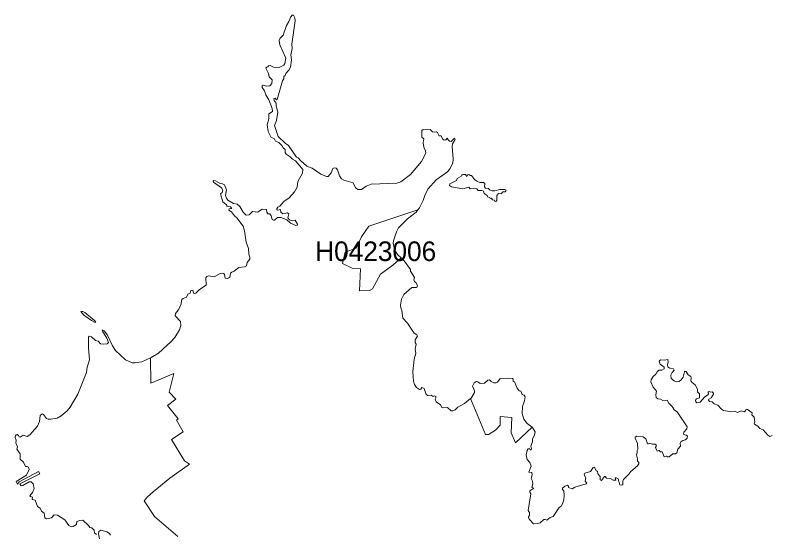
# Model space of a CAD drawing. Extents: x 369010 to 739155, y 6377141 to 6616555.
# Drawn here: x 594182 to 598036, y 6613909 to 6616555 of the extents above; entities that cross this region are included whole.
import ezdxf
from ezdxf.enums import TextEntityAlignment as Align

# ---------------------------------------------------------------- set-up
doc = ezdxf.new("R2010")
doc.units = 0
doc.header["$LTSCALE"] = 40
doc.layers.add('1', color=7, linetype='Continuous', lineweight=13)
doc.layers.add('2', color=7, linetype='Continuous')

msp = doc.modelspace()

# ---------------------------------------------------------------- linework, layer by layer
at = {"layer": '1'}
for points in [[(596369.5, 6615917.41), (596361.72, 6615924.36), (596354.28, 6615938.76), (596345.17, 6615940.09), (596336.57, 6615956.47), (596330.94, 6615960.61), (596323, 6615958.46), (596309.92, 6615960.44), (596298.33, 6615971.37), (596284.6, 6615969.71), (596262.26, 6615972.19), (596255.63, 6615966.73), (596256.63, 6615933.13), (596266.89, 6615923.53), (596262.59, 6615903.18), (596265.9, 6615881.5), (596275, 6615862.46), (596276.98, 6615850.55), (596253.98, 6615809.17), (596198.04, 6615742.97), (596149.71, 6615704.24), (596128.03, 6615698.28), (595997.78, 6615692.66), (595972.13, 6615682.4), (595947.8, 6615665.68), (595931.25, 6615666.34), (595918.17, 6615674.62), (595906.26, 6615699.61), (595858.26, 6615713.68), (595846.34, 6615720.63), (595835.59, 6615734.86), (595825.99, 6615765.31), (595818.54, 6615774.91), (595809.6, 6615776.24), (595802.65, 6615772.6), (595794.38, 6615750.25), (595778.98, 6615732.87), (595770.05, 6615732.54), (595740.42, 6615744.62), (595696.4, 6615774.25), (595670.41, 6615785.17), (595637.15, 6615813.14), (595625.4, 6615827.21), (595616.46, 6615831.51), (595575.41, 6615890.1), (595558.53, 6615902.18), (595524.11, 6615935.78), (595504.58, 6615992.05), (595514.51, 6616018.37), (595521.46, 6616061.07), (595513.18, 6616092.68), (595512.85, 6616106.42), (595502.26, 6616118.99), (595500.77, 6616129.26), (595507.89, 6616131.08), (595514.18, 6616123.63), (595518.81, 6616124.29), (595544.8, 6616220.95), (595553.07, 6616230.54), (595551.75, 6616242.96), (595559.53, 6616247.59), (595561.84, 6616257.19), (595578.06, 6616274.24), (595586.83, 6616290.13), (595590.81, 6616326.87), (595588.82, 6616353.18), (595595.11, 6616385.46), (595593.45, 6616407.14), (595610.17, 6616525.64), (595608.51, 6616541.36), (595601.4, 6616555.43), (595595.11, 6616555.1), (595587.83, 6616547.32), (595578.39, 6616522.66), (595565.15, 6616501.81), (595549.43, 6616452.49), (595533.87, 6616437.42), (595529.24, 6616425.51), (595531.89, 6616404.49), (595562.5, 6616336.14), (595557.54, 6616308.5), (595551.75, 6616300.88), (595529.24, 6616288.47), (595499.12, 6616290.62), (595482.57, 6616297.57), (595474.46, 6616296.91), (595470.48, 6616291.62), (595463.53, 6616290.46), (595460.88, 6616284.5), (595473.46, 6616257.85), (595476.94, 6616240.31), (595493.16, 6616225.58), (595491.83, 6616207.21), (595480.58, 6616194.3), (595463.53, 6616193.31), (595447.15, 6616198.27), (595441.19, 6616194.63), (595441.85, 6616186.69), (595454.26, 6616169.64), (595459.89, 6616148.62)], [(595459.89, 6616148.62), (595475.28, 6616123.96), (595493.32, 6616078.12), (595494.48, 6616064.38), (595476.28, 6616051.63), (595475.28, 6616025.49), (595468.17, 6615995.36), (595473.13, 6615962.43), (595487.86, 6615931.48), (595502.59, 6615925.52), (595509.54, 6615913.11), (595526.42, 6615905.83), (595542.48, 6615890.43), (595549.43, 6615878.19), (595558.53, 6615869.58), (595559.69, 6615855.18), (595563.5, 6615846.58), (595584.19, 6615833), (595596.43, 6615820.26), (595612.49, 6615811.16), (595649.06, 6615766.97), (595647.74, 6615748.27), (595624.4, 6615706.23), (595620.76, 6615678.26), (595606.36, 6615654.59), (595579.05, 6615623.31), (595552.08, 6615604.11), (595531.39, 6615580.61), (595521.79, 6615575.48), (595515.83, 6615567.7), (595517.16, 6615561.58), (595522.12, 6615559.76), (595534.53, 6615563.4), (595537.84, 6615549.99), (595547.44, 6615542.38), (595569.79, 6615547.34), (595577.07, 6615542.38), (595572.43, 6615521.03), (595581.37, 6615510.77), (595590.14, 6615507.79), (595609.84, 6615508.45), (595622.42, 6615489.42), (595621.42, 6615484.12), (595614.14, 6615481.8), (595585.84, 6615493.72), (595568.13, 6615510.77), (595538.51, 6615523.02), (595520.8, 6615522.68), (595505.57, 6615509.11), (595499.94, 6615508.62), (595492.83, 6615512.09), (595487.53, 6615531.46), (595481.24, 6615540.72), (595471.15, 6615542.38), (595466.02, 6615549.5), (595463.53, 6615564.23), (595441.19, 6615565.38), (595420.17, 6615550.82), (595392.86, 6615554.13), (595375.15, 6615536.92), (595359.76, 6615534.93), (595345.03, 6615550.82), (595327.65, 6615579.78), (595314.25, 6615591.04), (595295.38, 6615593.69), (595266.75, 6615611.73), (595259.14, 6615621.49), (595255.33, 6615634.73), (595260.62, 6615663.69), (595249.04, 6615689.68), (595238.78, 6615694.97), (595227.69, 6615695.64), (595203.03, 6615710.03), (595195.75, 6615711.03), (595192.11, 6615708.54), (595193.93, 6615703.58), (595233.98, 6615673.95), (595240.76, 6615662.37), (595237.45, 6615650.29), (595229.18, 6615644), (595242.09, 6615602.13), (595257.81, 6615589.38), (595263.44, 6615580.44), (595279.82, 6615576.8), (595286.94, 6615569.03), (595272.71, 6615567.04), (595272.04, 6615560.42), (595285.29, 6615551.81), (595301.17, 6615531.12), (595313.26, 6615521.69), (595344.37, 6615478.83), (595351.65, 6615455.16), (595360.26, 6615396.57), (595372.01, 6615365.12), (595373.83, 6615336.33), (595379.29, 6615320.27), (595378.13, 6615310.34), (595365.39, 6615292.63), (595362.24, 6615275.92), (595351.32, 6615270.95)], [(596819.51, 6614378.22), (596820.83, 6614392.62), (596831.26, 6614414.3), (596833.24, 6614428.87), (596819.84, 6614451.87), (596819.01, 6614452.37), (596734.44, 6614372.43), (596711.1, 6614424.23), (596715.07, 6614501.86), (596655.49, 6614506.99), (596655.49, 6614462.96), (596631, 6614437.14), (596596.08, 6614416.46), (596580.52, 6614415.13), (596504.88, 6614599.17), (596472.78, 6614573.19), (596439.68, 6614555.98), (596426.6, 6614542.4), (596414.19, 6614536.11), (596406.24, 6614536.78), (596386.55, 6614554.15), (596360.56, 6614552.17), (596351.96, 6614566.4), (596328.95, 6614582.79), (596323.66, 6614595.37), (596327.3, 6614602.81), (596326.64, 6614610.43), (596321.34, 6614612.41), (596313.89, 6614610.09), (596302.97, 6614615.72), (596286.25, 6614614.07), (596277.48, 6614620.52), (596267.55, 6614650.64), (596255.97, 6614654.78), (596251.5, 6614647.17), (596244.55, 6614644.52), (596229.49, 6614656.27), (596218.4, 6614671), (596212.93, 6614688.05), (596210.95, 6614735.38), (596217.07, 6614800.59), (596225.35, 6614829.55), (596222.37, 6614850.57), (596226.67, 6614875.89), (596222.04, 6614885.49), (596221.38, 6614898.24), (596233.29, 6614917.6), (596230.97, 6614923.56), (596216.41, 6614932.83), (596182.32, 6614984.13), (596159.81, 6615008.63), (596154.68, 6615049.18), (596148.72, 6615061.76), (596147.06, 6615075.49), (596152.36, 6615106.44), (596164.77, 6615130.11), (596204.33, 6615165.69), (596227.66, 6615166.02), (596232.3, 6615169.33), (596233.62, 6615175.29), (596226.01, 6615191.35), (596218.07, 6615195.65), (596215.58, 6615204.59), (596218.56, 6615216.5), (596197.71, 6615249.6), (596198.04, 6615257.22), (596165.77, 6615302.56), (596150.21, 6615317.29), (596108.67, 6615279.56), (596045.28, 6615234.38), (596003.9, 6615158.08), (595989.67, 6615150.3), (595938.03, 6615148.98), (595943.16, 6615260.19), (595900.96, 6615264), (595851.81, 6615288.66), (595864.71, 6615346.75), (595921.65, 6615366.28), (595948.79, 6615423.88), (595985.04, 6615478.33), (596236.27, 6615562.07), (596244.05, 6615572.34), (596262.92, 6615608.75), (596271.19, 6615635.23), (596286.58, 6615667.33), (596328.62, 6615714.67), (596386.88, 6615756.38), (596399.13, 6615770.94), (596413.86, 6615799.9), (596415.18, 6615821.58), (596409.88, 6615885.47), (596412.2, 6615899.21), (596425.44, 6615920.89), (596422.46, 6615927.51), (596405.58, 6615910.79), (596397.64, 6615912.28), (596389.86, 6615918.4), (596385.22, 6615927.18), (596378.27, 6615918.4), (596369.5, 6615917.41)], [(595351.32, 6615270.95), (595322.69, 6615267.97), (595299.68, 6615248.61), (595286.61, 6615243.81), (595280.65, 6615238.35), (595276.68, 6615216.34), (595263.94, 6615212.2), (595252.35, 6615213.03), (595250.03, 6615231.89), (595246.06, 6615236.86), (595237.62, 6615239.01), (595224.05, 6615235.7), (595196.74, 6615220.31), (595170.09, 6615225.27), (595160.5, 6615222.29), (595155.03, 6615214.35), (595156.36, 6615178.27), (595121.44, 6615155.43), (595102.9, 6615137.06), (595097.11, 6615134.91), (595091.48, 6615137.39), (595088.5, 6615151.62), (595078.07, 6615149.64), (595074.93, 6615137.56), (595063.51, 6615132.43), (595055.57, 6615117.03), (595039.18, 6615110.41), (595032.23, 6615104.12), (595026.27, 6615075), (595013.69, 6615050.17), (595000.62, 6615032.79), (594998.14, 6615021.87), (595025.94, 6614991.42), (595027.93, 6614971.56), (595019.82, 6614950.21), (594995.82, 6614910.82), (594975.96, 6614888.8), (594912.9, 6614831.54), (594876.66, 6614807.87), (594873.18, 6614806.22), (594874.67, 6614676.96), (594991.18, 6614727.6), (594967.35, 6614632.11), (595001.78, 6614596.19), (594959.24, 6614564.42), (595013.69, 6614495.4), (595005.75, 6614488.78), (595038.52, 6614429.03), (594978.77, 6614389.97), (595044.97, 6614281.4), (595071.12, 6614264.03), (594970.17, 6614192.36), (594885.59, 6614124.01), (594856.3, 6614098.03), (594839.75, 6614078.17), (594892.88, 6613996.74), (595011.21, 6613895.78)], [(594693.44, 6614844.95), (594677.89, 6614868.28), (594652.4, 6614923.23), (594636.34, 6614943.92), (594626.58, 6614950.37), (594628.07, 6614943.09), (594650.58, 6614906.68), (594658.19, 6614884.5), (594651.4, 6614878.21), (594635.02, 6614876.23), (594617.31, 6614878.54), (594606.39, 6614892.61), (594591.82, 6614895.92), (594572.13, 6614914.79), (594559.55, 6614917.93), (594556.57, 6614911.81), (594556.9, 6614860.01), (594562.2, 6614795.96), (594549.62, 6614759.05), (594545.48, 6614732.73), (594502.29, 6614622.34), (594462.23, 6614555.15), (594447.5, 6614536.78)], [(595011.21, 6613895.78), (594892.88, 6613996.74), (594839.75, 6614078.17), (594856.3, 6614098.03), (594885.59, 6614124.01), (594970.17, 6614192.36), (595071.12, 6614264.03), (595044.97, 6614281.4), (594978.77, 6614389.97), (595038.52, 6614429.03), (595005.75, 6614488.78), (595013.69, 6614495.4), (594959.24, 6614564.42), (595001.78, 6614596.19), (594967.35, 6614632.11), (594991.18, 6614727.6), (594874.67, 6614676.96), (594873.18, 6614806.22), (594828, 6614785.69), (594793.74, 6614780.56), (594778.35, 6614782.05), (594745.41, 6614795.96), (594693.44, 6614844.95)], [(597719.19, 6614596.69), (597731.6, 6614602.81), (597744.18, 6614620.69), (597742.85, 6614627.47), (597735.9, 6614632.77), (597727.3, 6614631.78), (597721.17, 6614635.91), (597715.71, 6614631.44), (597717.37, 6614624), (597714.55, 6614617.71), (597697.67, 6614606.78), (597674.67, 6614580.14), (597658.28, 6614576.83), (597652.99, 6614582.12), (597651, 6614591.06), (597656.96, 6614597.85), (597672.02, 6614603.47), (597672.02, 6614624), (597662.58, 6614634.09), (597661.92, 6614646.01), (597651, 6614666.7), (597633.95, 6614680.43), (597628.33, 6614689.37), (597629.65, 6614705.09), (597627.33, 6614712.05), (597614.59, 6614719.99), (597603.67, 6614737.37), (597599.53, 6614738.2), (597595.72, 6614734.72), (597588.11, 6614707.74), (597577.85, 6614694.34), (597568.74, 6614686.39), (597555.17, 6614683.91), (597543.09, 6614689.04), (597528.03, 6614701.95), (597526.04, 6614717.67), (597532.99, 6614732.73), (597542.43, 6614744.32), (597539.45, 6614751.6), (597520.09, 6614754.25), (597510.49, 6614761.37), (597508.83, 6614771.63), (597512.47, 6614787.02), (597509.82, 6614797.94), (597491.78, 6614794.63), (597473.41, 6614795.96), (597466.46, 6614790.66), (597471.43, 6614775.27), (597492.12, 6614759.88), (597491.45, 6614751.6), (597480.03, 6614743.66), (597463.98, 6614744.15), (597455.37, 6614735.71), (597450.08, 6614724.29), (597436.51, 6614712.05), (597426.08, 6614695.33), (597423.43, 6614683.74), (597434.85, 6614657.76), (597453.39, 6614636.08), (597449.75, 6614618.37), (597451.73, 6614604.8), (597459.51, 6614597.35), (597473.41, 6614596.69), (597484.83, 6614588.74), (597507.01, 6614590.4), (597515.78, 6614574.84), (597532.33, 6614558.79), (597543.75, 6614540.75), (597557.32, 6614531.15), (597608.63, 6614454.52), (597607.31, 6614444.59), (597592.58, 6614428.21), (597590.09, 6614417.94), (597597.38, 6614413.81), (597604.49, 6614412.48), (597609.95, 6614406.53), (597609.29, 6614397.26), (597600.35, 6614387.99), (597586.29, 6614384.84), (597576.03, 6614378.22), (597573.71, 6614371.6), (597575.03, 6614355.88), (597561.79, 6614340.65), (597556.66, 6614322.95), (597549.71, 6614316.99), (597535.31, 6614316.99), (597516.78, 6614302.59), (597508.5, 6614301.43), (597503.04, 6614304.57), (597491.45, 6614302.26), (597481.03, 6614327.91), (597472.42, 6614327.91), (597465.8, 6614334.37), (597455.37, 6614331.22), (597446.77, 6614348.93), (597451.73, 6614355.38), (597450.74, 6614362.67), (597446.27, 6614366.31), (597431.38, 6614366.31), (597418.47, 6614371.27)], [(598043.08, 6614410.5), (598031.33, 6614405.37), (598020.4, 6614412.48), (597997.07, 6614438.8), (597979.03, 6614446.58), (597969.43, 6614457.5), (597952.05, 6614468.26), (597950.23, 6614472.4), (597954.53, 6614480.34), (597950.4, 6614504.5), (597939.14, 6614515.76), (597940.47, 6614526.85), (597917.46, 6614544.06), (597910.18, 6614544.89), (597907.2, 6614535.78), (597900.08, 6614531.15), (597883.86, 6614536.78), (597866.15, 6614528.83), (597851.26, 6614534.63), (597835.7, 6614530.82), (597794.33, 6614537.77), (597783.57, 6614544.39), (597764.87, 6614566.07), (597746.99, 6614573.02), (597736.4, 6614582.62), (597723.66, 6614584.11), (597717.2, 6614590.4), (597719.19, 6614596.69)], [(594447.5, 6614536.78), (594416.55, 6614510.63), (594396.36, 6614499.87), (594364.92, 6614493.25), (594350.68, 6614493.25), (594341.42, 6614496.72), (594327.51, 6614517.08), (594319.24, 6614520.72), (594308.98, 6614513.28), (594306.66, 6614481.5), (594296.07, 6614457.5), (594256.68, 6614413.97), (594244.1, 6614406.19), (594222.42, 6614411.82), (594207.85, 6614402.55), (594203.39, 6614403.21), (594199.08, 6614411.49), (594193.12, 6614415.3), (594187, 6614414.63), (594183.52, 6614409.17), (594182.04, 6614400.9), (594187.33, 6614387.33), (594186.5, 6614373.59), (594194.45, 6614353.23), (594190.31, 6614340.32), (594208.52, 6614316.82), (594207.85, 6614290.67), (594224.07, 6614274.95), (594234.83, 6614252.94), (594244.26, 6614252.94), (594250.22, 6614249.46), (594253.7, 6614238.04), (594240.79, 6614208.09), (594187.17, 6614175.65), (594193.46, 6614162.41), (594202.39, 6614173.99), (594301.86, 6614227.45), (594307.98, 6614215.7), (594206.2, 6614163.73), (594212.49, 6614154.46), (594220.76, 6614154.79), (594254.36, 6614173.99), (594264.13, 6614173.99), (594274.39, 6614164.39), (594279.02, 6614140.73), (594270.08, 6614120.37), (594256.35, 6614103.16), (594259.82, 6614099.18), (594270.08, 6614096.7), (594269.09, 6614084.12), (594284.32, 6614080.15), (594296.07, 6614048.54), (594308.98, 6614040.1), (594315.76, 6614024.21), (594330.33, 6614015.11), (594332.98, 6613990.94), (594342.74, 6613986.14), (594368.39, 6613990.12), (594380.64, 6614006.17), (594398.68, 6614004.18), (594435.59, 6613981.18), (594456.61, 6613951.22), (594468.19, 6613944.93), (594478.62, 6613945.93), (594494.84, 6613956.85), (594497.32, 6613971.25), (594512.88, 6613977.21), (594527.28, 6613977.87), (594555.58, 6613952.22), (594563.52, 6613940.63), (594573.12, 6613938.98), (594585.2, 6613927.23), (594586.53, 6613913.99), (594597.78, 6613905.21)], [(597418.47, 6614371.27), (597412.51, 6614367.3), (597406.55, 6614368.62), (597398.77, 6614394.28), (597384.54, 6614404.54), (597352.26, 6614406.53), (597344.15, 6614402.22), (597343.49, 6614397.59), (597356.24, 6614369.29), (597358.22, 6614340.65), (597354.25, 6614334.86), (597354.58, 6614321.62), (597349.95, 6614311.69), (597356.57, 6614291.33), (597355.24, 6614279.58), (597361.86, 6614272.3), (597361.86, 6614265.68), (597356.57, 6614256.74), (597321.48, 6614226.62), (597311.05, 6614213.88), (597285.07, 6614185.91), (597281.26, 6614177.8), (597281.26, 6614160.75), (597276.63, 6614157.11), (597265.87, 6614158.77), (597256.6, 6614189.71), (597247.33, 6614195.51), (597242.04, 6614193.85), (597246.01, 6614182.76), (597232.27, 6614182.43), (597215.56, 6614192.03), (597198.35, 6614192.36), (597190.9, 6614201.96), (597187.26, 6614201.63), (597172.69, 6614181.44), (597166.24, 6614185.08), (597166.07, 6614200.64), (597153.99, 6614214.37), (597151.34, 6614228.77), (597145.38, 6614231.09), (597136.61, 6614248.97), (597129, 6614247.97), (597116.42, 6614226.62), (597087.79, 6614218.18), (597083.32, 6614210.4), (597091.76, 6614195.01), (597089.44, 6614177.8), (597096.73, 6614167.04), (597093.58, 6614163.57), (597036.65, 6614147.51), (597022.25, 6614137.91), (597004.38, 6614145.19), (597003.22, 6614152.97), (596999.41, 6614156.45), (596985.84, 6614152.81), (596973.76, 6614142.71), (596973.09, 6614135.76), (596980.71, 6614128.15), (596981.7, 6614106.63), (596979.71, 6614082.14), (596973.26, 6614062.44), (596965.81, 6614050.53), (596956.54, 6614043.24), (596925.76, 6613996.57), (596910.87, 6613991.94), (596893.82, 6613978.86), (596884.55, 6613982.83), (596877.93, 6613981.51), (596858.9, 6613965.29), (596845.82, 6613961.15), (596826.29, 6613960.49), (596806.27, 6613980.19), (596801.63, 6613986.81), (596800.47, 6613996.24), (596804.94, 6614003.19), (596805.77, 6614017.09), (596797.83, 6614027.69), (596811.07, 6614112.59), (596805.94, 6614122.35), (596807.26, 6614128.48), (596826.79, 6614142.71), (596817.52, 6614146.19), (596822.32, 6614163.73), (596820.17, 6614178.13), (596813.38, 6614191.7), (596817.85, 6614209.24), (596817.02, 6614221.16), (596802.29, 6614223.81), (596813.22, 6614253.93), (596805.94, 6614272.3), (596792.53, 6614287.69), (596788.56, 6614311.69), (596793.36, 6614334.2), (596798.65, 6614343.3), (596804.45, 6614344.96), (596808.58, 6614338.34), (596811.89, 6614338.01), (596814.54, 6614341.98), (596811.56, 6614356.54), (596819.51, 6614378.22)], [(594612.84, 6613883.53), (594606.55, 6613909.19), (594609.2, 6613920.61), (594618.8, 6613927.56), (594650.08, 6613919.94), (594663.32, 6613909.85), (594667.79, 6613902.07)]]:
    msp.add_lwpolyline(points, dxfattribs=at)
for points in [[(596399.46, 6615693.98), (596396.98, 6615686.37), (596408.06, 6615679.91), (596465.83, 6615669.49), (596495.95, 6615677.6), (596502.4, 6615668.49), (596521.6, 6615672.8), (596536.33, 6615668.49), (596542.95, 6615660.55), (596561.65, 6615660.22), (596569.93, 6615656.74), (596573.57, 6615645.82), (596588.79, 6615635.06), (596590.12, 6615629.1), (596602.53, 6615624.3), (596604.35, 6615619.01), (596611.14, 6615621.66), (596616.1, 6615612.55), (596626.36, 6615611.73), (596628.18, 6615606.76), (596633.81, 6615604.77), (596639.11, 6615610.24), (596639.11, 6615635.39), (596646.39, 6615645.49), (596660.46, 6615643.83), (596668.24, 6615653.27), (596681.64, 6615654.09), (596685.45, 6615662.53), (596679.33, 6615665.51), (596653.67, 6615666.18), (596629.01, 6615658.07), (596615.44, 6615658.4), (596601.54, 6615664.69), (596596.74, 6615670.98), (596581.51, 6615672.3), (596575.06, 6615680.08), (596576.71, 6615696.63), (596570.26, 6615701.92), (596551.72, 6615700.93), (596536.16, 6615707.88), (596524.41, 6615716.65), (596509.35, 6615736.68), (596502.24, 6615736.68), (596495.28, 6615741.48), (596489.66, 6615740.49), (596485.35, 6615732.71), (596478.73, 6615741.81), (596468.31, 6615742.14), (596460.69, 6615740.16), (596459.87, 6615735.03), (596435.7, 6615721.45), (596432.23, 6615712.02)], [(596236.27, 6615562.07), (595985.04, 6615478.33), (595948.79, 6615423.88), (595921.65, 6615366.28), (595864.71, 6615346.75), (595851.81, 6615288.66), (595900.96, 6615264), (595943.16, 6615260.19), (595938.03, 6615148.98), (595989.67, 6615150.3), (596003.9, 6615158.08), (596045.28, 6615234.38), (596108.67, 6615279.56), (596150.21, 6615317.29), (596132.33, 6615334.17), (596123.07, 6615347.25), (596115.12, 6615367.61), (596110.65, 6615391.6), (596111.81, 6615403.85), (596127.2, 6615449.53), (596137.47, 6615470.38), (596183.64, 6615516.73), (596227.66, 6615550.49)], [(594589.51, 6614986.95), (594592.82, 6614988.77), (594586.69, 6614997.04), (594538.03, 6615038.25), (594526.95, 6615042.89), (594516.52, 6615043.05), (594532.57, 6615025.18), (594570.8, 6614996.55)], [(596504.88, 6614599.17), (596580.52, 6614415.13), (596596.08, 6614416.46), (596631, 6614437.14), (596655.49, 6614462.96), (596655.49, 6614506.99), (596715.07, 6614501.86), (596711.1, 6614424.23), (596734.44, 6614372.43), (596819.01, 6614452.37), (596792.53, 6614472.06), (596776.15, 6614494.57), (596766.88, 6614522.87), (596769.03, 6614559.12), (596779.29, 6614588.08), (596782.27, 6614608.44), (596777.63, 6614616.38), (596767.7, 6614619.69), (596761.25, 6614637.4), (596751.98, 6614639.39), (596742.55, 6614651.97), (596728.98, 6614683.74), (596722.36, 6614686.39), (596722.36, 6614697.32), (596718.05, 6614700.96), (596693.72, 6614702.94), (596673.37, 6614699.63), (596655.33, 6614701.95), (596642.09, 6614682.75), (596635.3, 6614679.44), (596623.38, 6614678.78), (596609.15, 6614685.73), (596600.38, 6614694.34), (596591.77, 6614692.35), (596576.38, 6614678.45), (596553.05, 6614675.3), (596541.13, 6614684.41), (596532.52, 6614685.4), (596522.76, 6614679.77), (596513.82, 6614662.39), (596523.75, 6614638.73), (596523.75, 6614629.46), (596508.19, 6614601.82)]]:
    msp.add_lwpolyline(points, close=True, dxfattribs=at)

# ---------------------------------------------------------------- texts
at = {"layer": '2'}
msp.add_text('H0423006', height=100, dxfattribs=at).set_placement((596020.66, 6615300.77), align=Align.CENTER)

doc.saveas('drawing.dxf')
